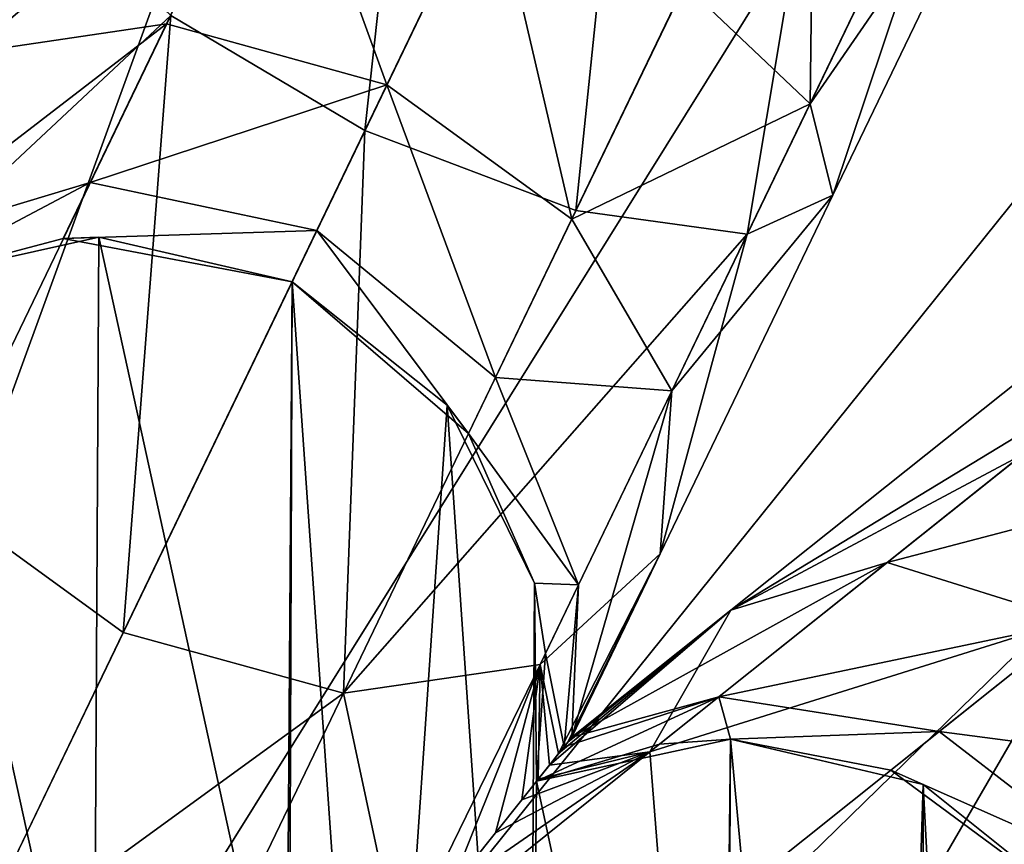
# Model space of a CAD drawing. Header units: millimetres. Extents: x 3 to 496, y 3 to 509.
# Tile 298 of 445: x 252.49 to 256.87, y 262.16 to 265.82. Entities that reach past the tile are written whole.
import ezdxf

# ---------------------------------------------------------------- set-up
doc = ezdxf.new("R2010")
doc.units = ezdxf.units.MM
doc.header["$LTSCALE"] = 25.4
doc.layers.get('0').update_dxf_attribs({"true_color": 0xff5454})

# ---------------------------------------------------------------- blocks, each defined once
blk = doc.blocks.new('FORM-M-9673.STL#1')
at = {"color": 0}
mesh = blk.add_polyface(dxfattribs=at)
corners = [(255.8367, 283.5266, 4.5183), (252.4774, 284.3073, 4.4765), (249.3426, 255.6085, 2.1311)]
mesh.append_faces([[corners[k] for k in face] for face in [(0, 1, 2)]], dxfattribs={"color": 0})
mesh = blk.add_polyface(dxfattribs=at)
corners = [(259.2317, 282.7995, 4.5431), (255.8367, 283.5266, 4.5183), (249.3426, 255.6085, 2.1311)]
mesh.append_faces([[corners[k] for k in face] for face in [(0, 1, 2)]], dxfattribs={"color": 0})
mesh = blk.add_polyface(dxfattribs=at)
corners = [(261.6866, 281.241, 4.4014), (259.2317, 282.7995, 4.5431), (249.3426, 255.6085, 2.1311)]
mesh.append_faces([[corners[k] for k in face] for face in [(0, 1, 2)]], dxfattribs={"color": 0})
mesh = blk.add_polyface(dxfattribs=at)
corners = [(264.6189, 280.1051, 4.4765), (261.6866, 281.241, 4.4014), (249.3426, 255.6085, 2.1311)]
mesh.append_faces([[corners[k] for k in face] for face in [(0, 1, 2)]], dxfattribs={"color": 0})
mesh = blk.add_polyface(dxfattribs=at)
corners = [(267.3068, 277.9442, 4.5183), (264.6189, 280.1051, 4.4765), (249.3426, 255.6085, 2.1311)]
mesh.append_faces([[corners[k] for k in face] for face in [(0, 1, 2)]], dxfattribs={"color": 0})
mesh = blk.add_polyface(dxfattribs=at)
corners = [(270.0501, 275.816, 4.5431), (267.3068, 277.9442, 4.5183), (249.3426, 255.6085, 2.1311)]
mesh.append_faces([[corners[k] for k in face] for face in [(0, 1, 2)]], dxfattribs={"color": 0})
mesh = blk.add_polyface(dxfattribs=at)
corners = [(271.5857, 273.3467, 4.4014), (270.0501, 275.816, 4.5431), (249.3426, 255.6085, 2.1311)]
mesh.append_faces([[corners[k] for k in face] for face in [(0, 1, 2)]], dxfattribs={"color": 0})
mesh = blk.add_polyface(dxfattribs=at)
corners = [(273.7348, 271.051, 4.4765), (271.5857, 273.3467, 4.4014), (249.3426, 255.6085, 2.1311)]
mesh.append_faces([[corners[k] for k in face] for face in [(0, 1, 2)]], dxfattribs={"color": 0})
mesh = blk.add_polyface(dxfattribs=at)
corners = [(275.2189, 267.9379, 4.5183), (273.7348, 271.051, 4.4765), (249.3426, 255.6085, 2.1311)]
mesh.append_faces([[corners[k] for k in face] for face in [(0, 1, 2)]], dxfattribs={"color": 0})
mesh = blk.add_polyface(dxfattribs=at)
corners = [(254.3546, 268.3207, 4.0234), (254.0251, 265.3319, 4.1028), (253.1616, 265.8435, 4.3565), (255.2656, 267.9077, 3.7565)]
mesh.append_faces([[corners[k] for k in face] for face in [(0, 1, 2), (1, 0, 3)]], dxfattribs={"vtx0": -1, "color": 0})
mesh = blk.add_polyface(dxfattribs=at)
corners = [(276.7672, 264.8301, 4.5431), (275.2189, 267.9379, 4.5183), (249.3426, 255.6085, 2.1311)]
mesh.append_faces([[corners[k] for k in face] for face in [(0, 1, 2)]], dxfattribs={"color": 0})
mesh = blk.add_polyface(dxfattribs=at)
corners = [(255.2656, 267.9077, 3.7565), (254.9635, 264.9757, 4.3565), (254.0251, 265.3319, 4.1028), (256.1565, 267.4529, 4.0234)]
mesh.append_faces([[corners[k] for k in face] for face in [(0, 1, 2), (1, 0, 3)]], dxfattribs={"vtx0": -1, "color": 0})
mesh = blk.add_polyface(dxfattribs=at)
corners = [(256.1565, 267.4529, 4.0234), (255.7253, 264.8704, 5.0495), (254.9635, 264.9757, 4.3565), (256.7886, 267.0782, 4.7528)]
mesh.append_faces([[corners[k] for k in face] for face in [(0, 1, 2), (1, 0, 3)]], dxfattribs={"vtx0": -1, "color": 0})
mesh = blk.add_polyface(dxfattribs=at)
corners = [(256.0046, 265.4504, 6.9431), (256.0264, 267.1828, 7.4746), (255.4473, 265.9803, 7.6362), (256.7135, 266.9223, 6.7452)]
mesh.append_faces([[corners[k] for k in face] for face in [(0, 1, 2), (1, 0, 3)]], dxfattribs={"vtx0": -1, "color": 0})
mesh = blk.add_polyface(dxfattribs=at)
corners = [(256.7886, 267.0782, 4.7528), (256.1064, 265.0441, 5.9963), (255.7253, 264.8704, 5.0495), (256.9924, 266.884, 5.749)]
mesh.append_faces([[corners[k] for k in face] for face in [(0, 1, 2), (1, 0, 3)]], dxfattribs={"vtx0": -1, "color": 0})
mesh = blk.add_polyface(dxfattribs=at)
corners = [(252.2693, 265.6779, 7.782), (252.5025, 266.7797, 5.9963), (251.7347, 265.1852, 7.0449), (252.8836, 266.9534, 6.9431)]
mesh.append_faces([[corners[k] for k in face] for face in [(0, 1, 2), (1, 0, 3)]], dxfattribs={"vtx0": -1, "color": 0})
mesh = blk.add_polyface(dxfattribs=at)
corners = [(252.2693, 265.6779, 7.782), (253.6454, 266.8481, 7.6362), (252.8836, 266.9534, 6.9431), (253.1435, 265.806, 8.3215)]
mesh.append_faces([[corners[k] for k in face] for face in [(0, 1, 2), (1, 0, 3)]], dxfattribs={"vtx0": -1, "color": 0})
mesh = blk.add_polyface(dxfattribs=at)
corners = [(256.9924, 266.884, 5.749), (256.0046, 265.4504, 6.9431), (256.1064, 265.0441, 5.9963), (256.7135, 266.9223, 6.7452)]
mesh.append_faces([[corners[k] for k in face] for face in [(0, 1, 2), (1, 0, 3)]], dxfattribs={"vtx0": -1, "color": 0})
mesh = blk.add_polyface(dxfattribs=at)
corners = [(254.1231, 265.5352, 8.519), (253.6454, 266.8481, 7.6362), (253.1435, 265.806, 8.3215), (254.5838, 266.4919, 7.8899)]
mesh.append_faces([[corners[k] for k in face] for face in [(0, 1, 2), (1, 0, 3)]], dxfattribs={"vtx0": -1, "color": 0})
mesh = blk.add_polyface(dxfattribs=at)
corners = [(251.7347, 265.1852, 7.0449), (252.6043, 266.3734, 5.0495), (251.6829, 264.4601, 6.3078), (252.5025, 266.7797, 5.9963)]
mesh.append_faces([[corners[k] for k in face] for face in [(0, 1, 2), (1, 0, 3)]], dxfattribs={"vtx0": -1, "color": 0})
mesh = blk.add_polyface(dxfattribs=at)
corners = [(254.9455, 264.9382, 8.3215), (254.5838, 266.4919, 7.8899), (254.1231, 265.5352, 8.519), (255.4473, 265.9803, 7.6362)]
mesh.append_faces([[corners[k] for k in face] for face in [(0, 1, 2), (1, 0, 3)]], dxfattribs={"vtx0": -1, "color": 0})
mesh = blk.add_polyface(dxfattribs=at)
corners = [(251.6829, 264.4601, 6.3078), (253.1616, 265.8435, 4.3565), (252.1278, 263.6967, 5.7682), (252.6043, 266.3734, 5.0495)]
mesh.append_faces([[corners[k] for k in face] for face in [(0, 1, 2), (1, 0, 3)]], dxfattribs={"vtx0": -1, "color": 0})
mesh = blk.add_polyface(dxfattribs=at)
corners = [(256.0046, 265.4504, 6.9431), (254.9455, 264.9382, 8.3215), (255.3904, 264.1748, 7.782), (255.4473, 265.9803, 7.6362)]
mesh.append_faces([[corners[k] for k in face] for face in [(0, 1, 2), (1, 0, 3)]], dxfattribs={"vtx0": -1, "color": 0})
mesh = blk.add_polyface(dxfattribs=at)
corners = [(253.1616, 265.8435, 4.3565), (252.9502, 263.0997, 5.5708), (252.1278, 263.6967, 5.7682), (254.0251, 265.3319, 4.1028)]
mesh.append_faces([[corners[k] for k in face] for face in [(0, 1, 2), (1, 0, 3)]], dxfattribs={"vtx0": -1, "color": 0})
mesh = blk.add_polyface(dxfattribs=at)
corners = [(251.8536, 264.8145, 9.1198), (253.1435, 265.806, 8.3215), (252.2693, 265.6779, 7.782), (252.8039, 265.1006, 9.4145)]
mesh.append_faces([[corners[k] for k in face] for face in [(0, 1, 2), (1, 0, 3)]], dxfattribs={"vtx0": -1, "color": 0})
mesh = blk.add_polyface(dxfattribs=at)
corners = [(252.8039, 265.1006, 9.4145), (254.1231, 265.5352, 8.519), (253.1435, 265.806, 8.3215), (253.8112, 264.8877, 9.5224)]
mesh.append_faces([[corners[k] for k in face] for face in [(0, 1, 2), (1, 0, 3)]], dxfattribs={"vtx0": -1, "color": 0})
mesh = blk.add_polyface(dxfattribs=at)
corners = [(243.4488, 256.9537, 20.7302), (243.0791, 258.6248, 20.7302), (243.0709, 256.1621, 20.7302), (243.4517, 257.8308, 20.7302), (255.2364, 256.9537, 20.7302), (255.6061, 258.6248, 20.7302), (255.2334, 257.8308, 20.7302), (255.6143, 256.1621, 20.7302), (241.4724, 259.3986, 20.7302), (241.1046, 261.0783, 20.7302), (241.0988, 260.1969, 20.7302), (241.4888, 261.8716, 20.7302), (241.4888, 249.3453, 20.7302), (242.1768, 248.7942, 20.7302), (242.1768, 262.4227, 20.7302), (242.3906, 255.6085, 20.7302), (243.0348, 248.5924, 20.7302), (243.0709, 255.0548, 20.7302), (243.0791, 252.5921, 20.7302), (243.8963, 248.779, 20.7302), (243.9322, 252.3884, 20.7302), (243.906, 247.8976, 20.7302), (244.2937, 247.106, 20.7302), (244.6162, 251.8393, 20.7302), (244.9841, 246.5579, 20.7302), (244.9994, 251.0503, 20.7302), (245.0081, 250.1732, 20.7302), (245.843, 246.3599, 20.7302), (245.8651, 250.3598, 20.7302), (246.7036, 246.5503, 20.7302), (246.7196, 250.1618, 20.7302), (247.3988, 247.0922, 20.7302), (247.4072, 249.6172, 20.7302), (247.79, 246.3024, 20.7302), (247.7956, 248.8308, 20.7302), (248.4828, 245.7574, 20.7302), (248.4868, 249.3708, 20.7302), (249.3426, 245.5631, 20.7302), (249.3426, 249.5631, 20.7302), (250.2024, 245.7574, 20.7302), (250.1984, 249.3708, 20.7302), (250.8896, 248.8308, 20.7302), (250.8952, 246.3024, 20.7302), (251.278, 249.6172, 20.7302), (251.2864, 247.0922, 20.7302), (251.9656, 250.1618, 20.7302), (251.9816, 246.5503, 20.7302), (252.8201, 250.3598, 20.7302), (252.8422, 246.3599, 20.7302), (253.6771, 250.1732, 20.7302), (253.7011, 246.5579, 20.7302), (253.6858, 251.0503, 20.7302), (254.069, 251.8393, 20.7302), (254.3914, 247.106, 20.7302), (254.753, 252.3884, 20.7302), (254.7792, 247.8976, 20.7302), (254.7889, 248.779, 20.7302), (255.6061, 252.5921, 20.7302), (255.6504, 248.5924, 20.7302), (255.6143, 255.0548, 20.7302), (256.2946, 255.6085, 20.7302), (256.5084, 248.7942, 20.7302), (255.2364, 254.2633, 20.7302), (255.2334, 253.3861, 20.7302), (243.4488, 254.2633, 20.7302), (243.4517, 253.3861, 20.7302), (239.5491, 253.3732, 20.7302), (239.9243, 255.0513, 20.7302), (239.5472, 254.2546, 20.7302), (239.9298, 252.5782, 20.7302), (240.6073, 255.6085, 20.7302), (240.6153, 252.024, 20.7302), (241.1046, 250.1386, 20.7302), (241.4724, 251.8184, 20.7302), (241.0988, 251.0201, 20.7302), (239.9243, 256.1656, 20.7302), (239.5491, 257.8438, 20.7302), (239.5472, 256.9623, 20.7302), (239.9298, 258.6388, 20.7302), (240.6153, 259.1929, 20.7302), (243.0348, 262.6246, 20.7302), (243.8963, 262.438, 20.7302), (243.9322, 258.8285, 20.7302), (243.906, 263.3193, 20.7302), (244.2937, 264.111, 20.7302), (244.6162, 259.3777, 20.7302), (244.9841, 264.659, 20.7302), (244.9994, 260.1667, 20.7302), (245.0081, 261.0438, 20.7302), (245.843, 264.8571, 20.7302), (245.8651, 260.8571, 20.7302), (246.7036, 264.6666, 20.7302), (246.7196, 261.0551, 20.7302), (247.3988, 264.1247, 20.7302), (247.4072, 261.5997, 20.7302), (247.79, 264.9146, 20.7302), (247.7956, 262.3862, 20.7302), (248.4828, 265.4596, 20.7302), (248.4868, 261.8461, 20.7302), (249.3426, 265.6538, 20.7302), (249.3426, 261.6538, 20.7302), (250.1984, 261.8461, 20.7302), (250.2024, 265.4596, 20.7302), (250.8896, 262.3862, 20.7302), (250.8952, 264.9146, 20.7302), (251.278, 261.5997, 20.7302), (251.2864, 264.1247, 20.7302), (251.9656, 261.0551, 20.7302), (251.9816, 264.6666, 20.7302), (252.8201, 260.8571, 20.7302), (252.8422, 264.8571, 20.7302), (253.6771, 261.0438, 20.7302), (253.7011, 264.659, 20.7302), (253.6858, 260.1667, 20.7302), (254.069, 259.3777, 20.7302), (254.3914, 264.111, 20.7302), (254.753, 258.8285, 20.7302), (254.7792, 263.3193, 20.7302), (254.7889, 262.438, 20.7302), (255.6504, 262.6246, 20.7302), (256.5084, 262.4227, 20.7302), (257.1964, 249.3453, 20.7302), (257.1964, 261.8716, 20.7302), (257.2128, 251.8184, 20.7302), (257.5805, 250.1386, 20.7302), (257.5864, 251.0201, 20.7302), (258.0699, 252.024, 20.7302), (257.2128, 259.3986, 20.7302), (258.0699, 259.1929, 20.7302), (258.0778, 255.6085, 20.7302), (258.7554, 252.5782, 20.7302), (258.7609, 255.0513, 20.7302), (259.1361, 253.3732, 20.7302), (259.138, 254.2546, 20.7302), (258.7554, 258.6388, 20.7302), (258.7609, 256.1656, 20.7302), (259.1361, 257.8438, 20.7302), (259.138, 256.9623, 20.7302), (257.5805, 261.0783, 20.7302), (257.5864, 260.1969, 20.7302)]
mesh.append_faces([[corners[k] for k in face] for face in [(1, 0, 3), (4, 5, 6), (8, 9, 10), (57, 62, 63), (64, 18, 65), (66, 67, 68), (72, 73, 74), (75, 76, 77), (123, 124, 125), (131, 132, 133), (136, 135, 137), (138, 127, 139)]], dxfattribs={"vtx0": -1, "color": 0})
mesh.append_faces([[corners[k] for k in face] for face in [(0, 1, 2), (9, 8, 11), (11, 13, 14), (15, 16, 17), (18, 19, 20), (20, 22, 23), (23, 24, 25), (25, 24, 26), (26, 27, 28), (28, 29, 30), (30, 31, 32), (32, 33, 34), (34, 35, 36), (36, 37, 38), (38, 39, 40), (40, 39, 41), (41, 42, 43), (43, 44, 45), (45, 46, 47), (47, 48, 49), (49, 50, 51), (51, 50, 52), (52, 53, 54), (54, 56, 57), (59, 58, 60), (62, 57, 59), (67, 69, 70), (76, 75, 78), (78, 70, 79), (79, 73, 8), (80, 1, 81), (81, 82, 83), (83, 82, 84), (84, 85, 86), (86, 88, 89), (89, 90, 91), (91, 92, 93), (93, 94, 95), (95, 96, 97), (97, 98, 99), (99, 101, 102), (102, 103, 104), (104, 105, 106), (106, 107, 108), (108, 109, 110), (110, 111, 112), (112, 114, 115), (115, 116, 117), (117, 116, 118), (118, 5, 119), (119, 60, 120), (120, 121, 122), (126, 127, 123), (127, 126, 128), (129, 130, 131), (134, 135, 136), (122, 127, 138)]], dxfattribs={"vtx0": -1, "vtx1": -1, "color": 0})
mesh.append_faces([[corners[k] for k in face] for face in [(11, 8, 12), (14, 13, 15), (17, 16, 18), (57, 58, 59), (73, 12, 8), (79, 70, 71), (80, 2, 1), (119, 5, 7), (120, 60, 61), (122, 121, 123), (128, 126, 129), (127, 122, 123)]], dxfattribs={"vtx0": -1, "vtx1": -1, "vtx2": -1, "color": 0})
mesh.append_faces([[corners[k] for k in face] for face in [(5, 4, 7), (11, 12, 13), (15, 13, 16), (18, 16, 19), (20, 19, 21), (20, 21, 22), (23, 22, 24), (26, 24, 27), (28, 27, 29), (30, 29, 31), (32, 31, 33), (34, 33, 35), (36, 35, 37), (38, 37, 39), (41, 39, 42), (43, 42, 44), (45, 44, 46), (47, 46, 48), (49, 48, 50), (52, 50, 53), (54, 53, 55), (54, 55, 56), (57, 56, 58), (60, 58, 61), (18, 64, 17), (67, 66, 69), (70, 69, 71), (73, 72, 12), (78, 75, 70), (79, 71, 73), (15, 80, 14), (80, 15, 2), (81, 1, 82), (84, 82, 85), (86, 85, 87), (86, 87, 88), (89, 88, 90), (91, 90, 92), (93, 92, 94), (95, 94, 96), (97, 96, 98), (99, 98, 100), (99, 100, 101), (102, 101, 103), (104, 103, 105), (106, 105, 107), (108, 107, 109), (110, 109, 111), (112, 111, 113), (112, 113, 114), (115, 114, 116), (118, 116, 5), (119, 7, 60), (120, 61, 121), (123, 121, 124), (129, 126, 130), (131, 130, 132), (129, 134, 128), (134, 129, 135)]], dxfattribs={"vtx0": -1, "vtx2": -1, "color": 0})
mesh = blk.add_polyface(dxfattribs=at)
corners = [(254.1231, 265.5352, 8.519), (254.6058, 264.2329, 9.4145), (254.9455, 264.9382, 8.3215), (253.8112, 264.8877, 9.5224)]
mesh.append_faces([[corners[k] for k in face] for face in [(0, 1, 2), (1, 0, 3)]], dxfattribs={"vtx0": -1, "color": 0})
mesh = blk.add_polyface(dxfattribs=at)
corners = [(256.1064, 265.0441, 5.9963), (255.3904, 264.1748, 7.782), (255.3386, 263.4497, 7.0449), (256.0046, 265.4504, 6.9431)]
mesh.append_faces([[corners[k] for k in face] for face in [(0, 1, 2), (1, 0, 3)]], dxfattribs={"vtx0": -1, "color": 0})
mesh = blk.add_polyface(dxfattribs=at)
corners = [(254.0251, 265.3319, 4.1028), (253.9297, 262.8289, 5.7682), (252.9502, 263.0997, 5.5708), (254.9635, 264.9757, 4.3565)]
mesh.append_faces([[corners[k] for k in face] for face in [(0, 1, 2), (1, 0, 3)]], dxfattribs={"vtx0": -1, "color": 0})
mesh = blk.add_polyface(dxfattribs=at)
corners = [(251.9816, 264.6666, 10.7302), (252.8039, 265.1006, 9.4145), (251.8536, 264.8145, 9.1198)]
mesh.append_faces([[corners[k] for k in face] for face in [(0, 1, 2)]], dxfattribs={"color": 0})
mesh = blk.add_polyface(dxfattribs=at)
corners = [(252.6839, 264.8515, 10.7302), (252.8039, 265.1006, 9.4145), (251.9816, 264.6666, 10.7302)]
mesh.append_faces([[corners[k] for k in face] for face in [(0, 1, 2)]], dxfattribs={"color": 0})
mesh = blk.add_polyface(dxfattribs=at)
corners = [(252.6839, 264.8515, 10.7302), (253.8112, 264.8877, 9.5224), (252.8039, 265.1006, 9.4145), (253.7011, 264.659, 10.7302)]
mesh.append_faces([[corners[k] for k in face] for face in [(0, 1, 2), (1, 0, 3)]], dxfattribs={"vtx0": -1, "color": 0})
mesh = blk.add_polyface(dxfattribs=at)
corners = [(255.7253, 264.8704, 5.0495), (255.3386, 263.4497, 7.0449), (254.8039, 262.9571, 6.3078), (256.1064, 265.0441, 5.9963)]
mesh.append_faces([[corners[k] for k in face] for face in [(0, 1, 2), (1, 0, 3)]], dxfattribs={"vtx0": -1, "color": 0})
mesh = blk.add_polyface(dxfattribs=at)
corners = [(255.7253, 264.8704, 5.0495), (253.9297, 262.8289, 5.7682), (254.9635, 264.9757, 4.3565), (254.8039, 262.9571, 6.3078)]
mesh.append_faces([[corners[k] for k in face] for face in [(0, 1, 2), (1, 0, 3)]], dxfattribs={"vtx0": -1, "color": 0})
mesh = blk.add_polyface(dxfattribs=at)
corners = [(255.3904, 264.1748, 7.782), (254.6058, 264.2329, 9.4145), (254.9746, 263.3115, 9.1198), (254.9455, 264.9382, 8.3215)]
mesh.append_faces([[corners[k] for k in face] for face in [(0, 1, 2), (1, 0, 3)]], dxfattribs={"vtx0": -1, "color": 0})
mesh = blk.add_polyface(dxfattribs=at)
corners = [(253.8112, 264.8877, 9.5224), (254.4858, 263.9837, 10.7302), (254.6058, 264.2329, 9.4145), (253.7011, 264.659, 10.7302)]
mesh.append_faces([[corners[k] for k in face] for face in [(0, 1, 2), (1, 0, 3)]], dxfattribs={"vtx0": -1, "color": 0})
mesh = blk.add_polyface(dxfattribs=at)
corners = [(277.0793, 261.9392, 4.4014), (276.7672, 264.8301, 4.5431), (249.3426, 255.6085, 2.1311)]
mesh.append_faces([[corners[k] for k in face] for face in [(0, 1, 2)]], dxfattribs={"color": 0})
mesh = blk.add_polyface(dxfattribs=at)
corners = [(252.8422, 264.8571, 20.7302), (251.9816, 264.6666, 10.7302), (251.9816, 264.6666, 20.7302)]
mesh.append_faces([[corners[k] for k in face] for face in [(0, 1, 2)]], dxfattribs={"color": 0})
mesh = blk.add_polyface(dxfattribs=at)
corners = [(252.8422, 264.8571, 20.7302), (252.6839, 264.8515, 10.7302), (251.9816, 264.6666, 10.7302)]
mesh.append_faces([[corners[k] for k in face] for face in [(0, 1, 2)]], dxfattribs={"color": 0})
mesh = blk.add_polyface(dxfattribs=at)
corners = [(253.7011, 264.659, 20.7302), (252.6839, 264.8515, 10.7302), (252.8422, 264.8571, 20.7302)]
mesh.append_faces([[corners[k] for k in face] for face in [(0, 1, 2)]], dxfattribs={"color": 0})
mesh = blk.add_polyface(dxfattribs=at)
corners = [(253.7011, 264.659, 20.7302), (253.7011, 264.659, 10.7302), (252.6839, 264.8515, 10.7302)]
mesh.append_faces([[corners[k] for k in face] for face in [(0, 1, 2)]], dxfattribs={"color": 0})
mesh = blk.add_polyface(dxfattribs=at)
corners = [(254.3914, 264.111, 20.7302), (253.7011, 264.659, 10.7302), (253.7011, 264.659, 20.7302)]
mesh.append_faces([[corners[k] for k in face] for face in [(0, 1, 2)]], dxfattribs={"color": 0})
mesh = blk.add_polyface(dxfattribs=at)
corners = [(254.3914, 264.111, 20.7302), (254.4858, 263.9837, 10.7302), (253.7011, 264.659, 10.7302)]
mesh.append_faces([[corners[k] for k in face] for face in [(0, 1, 2)]], dxfattribs={"color": 0})
mesh = blk.add_polyface(dxfattribs=at)
corners = [(255.653, 263.1989, 7.0449), (256.952, 263.8922, 5.0495), (255.2917, 262.5681, 6.3078), (257.0366, 264.3023, 5.9963)]
mesh.append_faces([[corners[k] for k in face] for face in [(0, 1, 2), (1, 0, 3)]], dxfattribs={"vtx0": -1, "color": 0})
mesh = blk.add_polyface(dxfattribs=at)
corners = [(255.653, 263.1989, 7.0449), (257.4553, 264.2935, 6.9431), (257.0366, 264.3023, 5.9963), (256.3484, 263.4108, 7.782)]
mesh.append_faces([[corners[k] for k in face] for face in [(0, 1, 2), (1, 0, 3)]], dxfattribs={"vtx0": -1, "color": 0})
mesh = blk.add_polyface(dxfattribs=at)
corners = [(256.3484, 263.4108, 7.782), (258.096, 263.8681, 7.6362), (257.4553, 264.2935, 6.9431), (257.1917, 263.1469, 8.3215)]
mesh.append_faces([[corners[k] for k in face] for face in [(0, 1, 2), (1, 0, 3)]], dxfattribs={"vtx0": -1, "color": 0})
mesh = blk.add_polyface(dxfattribs=at)
corners = [(254.6058, 264.2329, 9.4145), (254.4858, 263.9837, 10.7302), (254.9746, 263.3115, 9.1198)]
mesh.append_faces([[corners[k] for k in face] for face in [(0, 1, 2)]], dxfattribs={"color": 0})
mesh = blk.add_polyface(dxfattribs=at)
corners = [(255.3904, 264.1748, 7.782), (254.9448, 262.6334, 8.2515), (255.3386, 263.4497, 7.0449)]
mesh.append_faces([[corners[k] for k in face] for face in [(0, 1, 2)]], dxfattribs={"color": 0})
mesh = blk.add_polyface(dxfattribs=at)
corners = [(255.3904, 264.1748, 7.782), (254.9746, 263.3115, 9.1198), (254.9448, 262.6334, 8.2515)]
mesh.append_faces([[corners[k] for k in face] for face in [(0, 1, 2)]], dxfattribs={"color": 0})
mesh = blk.add_polyface(dxfattribs=at)
corners = [(254.3914, 264.111, 20.7302), (254.7792, 263.3193, 20.7302), (254.4858, 263.9837, 10.7302)]
mesh.append_faces([[corners[k] for k in face] for face in [(0, 1, 2)]], dxfattribs={"color": 0})
mesh = blk.add_polyface(dxfattribs=at)
corners = [(254.4858, 263.9837, 10.7302), (254.7792, 263.3193, 10.7302), (254.9746, 263.3115, 9.1198)]
mesh.append_faces([[corners[k] for k in face] for face in [(0, 1, 2)]], dxfattribs={"color": 0})
mesh = blk.add_polyface(dxfattribs=at)
corners = [(254.4858, 263.9837, 10.7302), (254.7792, 263.3193, 20.7302), (254.7792, 263.3193, 10.7302)]
mesh.append_faces([[corners[k] for k in face] for face in [(0, 1, 2)]], dxfattribs={"color": 0})
mesh = blk.add_polyface(dxfattribs=at)
corners = [(255.2917, 262.5681, 6.3078), (257.2242, 263.1729, 4.3565), (255.3613, 261.6873, 5.7682), (256.952, 263.8922, 5.0495)]
mesh.append_faces([[corners[k] for k in face] for face in [(0, 1, 2), (1, 0, 3)]], dxfattribs={"vtx0": -1, "color": 0})
mesh = blk.add_polyface(dxfattribs=at)
corners = [(252.2226, 261.5888, 7.912), (252.1278, 263.6967, 5.7682), (252.9502, 263.0997, 5.5708), (251.428, 262.2437, 8.0199)]
mesh.append_faces([[corners[k] for k in face] for face in [(0, 1, 2), (1, 0, 3)]], dxfattribs={"vtx0": -1, "color": 0})
mesh = blk.add_polyface(dxfattribs=at)
corners = [(255.3386, 263.4497, 7.0449), (254.8868, 262.5607, 7.7561), (254.8039, 262.9571, 6.3078)]
mesh.append_faces([[corners[k] for k in face] for face in [(0, 1, 2)]], dxfattribs={"color": 0})
mesh = blk.add_polyface(dxfattribs=at)
corners = [(255.3386, 263.4497, 7.0449), (254.928, 262.6123, 7.8914), (254.8868, 262.5607, 7.7561)]
mesh.append_faces([[corners[k] for k in face] for face in [(0, 1, 2)]], dxfattribs={"color": 0})
mesh = blk.add_polyface(dxfattribs=at)
corners = [(255.3386, 263.4497, 7.0449), (254.9448, 262.6334, 8.2515), (254.928, 262.6123, 7.8914)]
mesh.append_faces([[corners[k] for k in face] for face in [(0, 1, 2)]], dxfattribs={"color": 0})
mesh = blk.add_polyface(dxfattribs=at)
corners = [(255.5993, 262.8134, 9.1198), (256.3484, 263.4108, 7.782), (254.9448, 262.6334, 8.2515)]
mesh.append_faces([[corners[k] for k in face] for face in [(0, 1, 2)]], dxfattribs={"color": 0})
mesh = blk.add_polyface(dxfattribs=at)
corners = [(254.9448, 262.6334, 8.2515), (256.3484, 263.4108, 7.782), (255.653, 263.1989, 7.0449)]
mesh.append_faces([[corners[k] for k in face] for face in [(0, 1, 2)]], dxfattribs={"color": 0})
mesh = blk.add_polyface(dxfattribs=at)
corners = [(255.5993, 262.8134, 9.1198), (257.1917, 263.1469, 8.3215), (256.3484, 263.4108, 7.782), (256.5796, 262.6588, 9.4145)]
mesh.append_faces([[corners[k] for k in face] for face in [(0, 1, 2), (1, 0, 3)]], dxfattribs={"vtx0": -1, "color": 0})
mesh = blk.add_polyface(dxfattribs=at)
corners = [(254.7792, 263.3193, 10.7302), (254.8277, 263.0065, 10.7302), (254.9746, 263.3115, 9.1198)]
mesh.append_faces([[corners[k] for k in face] for face in [(0, 1, 2)]], dxfattribs={"color": 0})
mesh = blk.add_polyface(dxfattribs=at)
corners = [(254.7792, 263.3193, 20.7302), (254.8277, 263.0065, 10.7302), (254.7792, 263.3193, 10.7302)]
mesh.append_faces([[corners[k] for k in face] for face in [(0, 1, 2)]], dxfattribs={"color": 0})
mesh = blk.add_polyface(dxfattribs=at)
corners = [(254.7792, 263.3193, 20.7302), (254.7889, 262.438, 20.7302), (254.8277, 263.0065, 10.7302)]
mesh.append_faces([[corners[k] for k in face] for face in [(0, 1, 2)]], dxfattribs={"color": 0})
mesh = blk.add_polyface(dxfattribs=at)
corners = [(254.9746, 263.3115, 9.1198), (254.8277, 263.0065, 10.7302), (254.9113, 262.5915, 8.7304)]
mesh.append_faces([[corners[k] for k in face] for face in [(0, 1, 2)]], dxfattribs={"color": 0})
mesh = blk.add_polyface(dxfattribs=at)
corners = [(254.9746, 263.3115, 9.1198), (254.9113, 262.5915, 8.7304), (254.9448, 262.6334, 8.2515)]
mesh.append_faces([[corners[k] for k in face] for face in [(0, 1, 2)]], dxfattribs={"color": 0})
mesh = blk.add_polyface(dxfattribs=at)
corners = [(254.8868, 262.5607, 7.7561), (255.653, 263.1989, 7.0449), (254.8464, 262.51, 7.6975)]
mesh.append_faces([[corners[k] for k in face] for face in [(0, 1, 2)]], dxfattribs={"color": 0})
mesh = blk.add_polyface(dxfattribs=at)
corners = [(255.653, 263.1989, 7.0449), (255.2917, 262.5681, 6.3078), (254.8464, 262.51, 7.6975)]
mesh.append_faces([[corners[k] for k in face] for face in [(0, 1, 2)]], dxfattribs={"color": 0})
mesh = blk.add_polyface(dxfattribs=at)
corners = [(254.928, 262.6123, 7.8914), (255.653, 263.1989, 7.0449), (254.8868, 262.5607, 7.7561)]
mesh.append_faces([[corners[k] for k in face] for face in [(0, 1, 2)]], dxfattribs={"color": 0})
mesh = blk.add_polyface(dxfattribs=at)
corners = [(254.9448, 262.6334, 8.2515), (255.653, 263.1989, 7.0449), (254.928, 262.6123, 7.8914)]
mesh.append_faces([[corners[k] for k in face] for face in [(0, 1, 2)]], dxfattribs={"color": 0})
mesh = blk.add_polyface(dxfattribs=at)
corners = [(257.2242, 263.1729, 4.3565), (255.8432, 260.7925, 5.5708), (255.3613, 261.6873, 5.7682), (257.7803, 262.3373, 4.1028)]
mesh.append_faces([[corners[k] for k in face] for face in [(0, 1, 2), (1, 0, 3)]], dxfattribs={"vtx0": -1, "color": 0})
mesh = blk.add_polyface(dxfattribs=at)
corners = [(256.5796, 262.6588, 9.4145), (257.9567, 262.478, 8.519), (257.1917, 263.1469, 8.3215), (257.3948, 262.0299, 9.5224)]
mesh.append_faces([[corners[k] for k in face] for face in [(0, 1, 2), (1, 0, 3)]], dxfattribs={"vtx0": -1, "color": 0})
mesh = blk.add_polyface(dxfattribs=at)
corners = [(253.9297, 262.8289, 5.7682), (252.2226, 261.5888, 7.912), (252.9502, 263.0997, 5.5708), (253.23, 261.3759, 8.0199)]
mesh.append_faces([[corners[k] for k in face] for face in [(0, 1, 2), (1, 0, 3)]], dxfattribs={"vtx0": -1, "color": 0})
mesh = blk.add_polyface(dxfattribs=at)
corners = [(254.8277, 263.0065, 10.7302), (254.7889, 262.438, 10.7302), (254.9113, 262.5915, 8.7304)]
mesh.append_faces([[corners[k] for k in face] for face in [(0, 1, 2)]], dxfattribs={"color": 0})
mesh = blk.add_polyface(dxfattribs=at)
corners = [(254.8277, 263.0065, 10.7302), (254.7889, 262.438, 20.7302), (254.7889, 262.438, 10.7302)]
mesh.append_faces([[corners[k] for k in face] for face in [(0, 1, 2)]], dxfattribs={"color": 0})
mesh = blk.add_polyface(dxfattribs=at)
corners = [(254.1774, 261.6712, 8.2713), (253.9297, 262.8289, 5.7682), (254.8039, 262.9571, 6.3078)]
mesh.append_faces([[corners[k] for k in face] for face in [(0, 1, 2)]], dxfattribs={"color": 0})
mesh = blk.add_polyface(dxfattribs=at)
corners = [(254.1774, 261.6712, 8.2713), (254.8039, 262.9571, 6.3078), (254.4009, 261.9514, 7.9068)]
mesh.append_faces([[corners[k] for k in face] for face in [(0, 1, 2)]], dxfattribs={"color": 0})
mesh = blk.add_polyface(dxfattribs=at)
corners = [(254.4009, 261.9514, 7.9068), (254.8039, 262.9571, 6.3078), (254.6062, 262.2088, 7.7051)]
mesh.append_faces([[corners[k] for k in face] for face in [(0, 1, 2)]], dxfattribs={"color": 0})
mesh = blk.add_polyface(dxfattribs=at)
corners = [(254.8039, 262.9571, 6.3078), (254.7234, 262.3558, 7.6566), (254.6062, 262.2088, 7.7051)]
mesh.append_faces([[corners[k] for k in face] for face in [(0, 1, 2)]], dxfattribs={"color": 0})
mesh = blk.add_polyface(dxfattribs=at)
corners = [(254.8039, 262.9571, 6.3078), (254.7961, 262.447, 7.6639), (254.7234, 262.3558, 7.6566)]
mesh.append_faces([[corners[k] for k in face] for face in [(0, 1, 2)]], dxfattribs={"color": 0})
mesh = blk.add_polyface(dxfattribs=at)
corners = [(254.8039, 262.9571, 6.3078), (254.8464, 262.51, 7.6975), (254.7961, 262.447, 7.6639)]
mesh.append_faces([[corners[k] for k in face] for face in [(0, 1, 2)]], dxfattribs={"color": 0})
mesh = blk.add_polyface(dxfattribs=at)
corners = [(254.8039, 262.9571, 6.3078), (254.8868, 262.5607, 7.7561), (254.8464, 262.51, 7.6975)]
mesh.append_faces([[corners[k] for k in face] for face in [(0, 1, 2)]], dxfattribs={"color": 0})
mesh = blk.add_polyface(dxfattribs=at)
corners = [(254.1774, 261.6712, 8.2713), (253.23, 261.3759, 8.0199), (253.9297, 262.8289, 5.7682)]
mesh.append_faces([[corners[k] for k in face] for face in [(0, 1, 2)]], dxfattribs={"color": 0})
mesh = blk.add_polyface(dxfattribs=at)
corners = [(254.7889, 262.438, 10.7302), (255.5993, 262.8134, 9.1198), (254.9113, 262.5915, 8.7304)]
mesh.append_faces([[corners[k] for k in face] for face in [(0, 1, 2)]], dxfattribs={"color": 0})
mesh = blk.add_polyface(dxfattribs=at)
corners = [(255.3346, 262.6023, 10.7302), (255.5993, 262.8134, 9.1198), (254.7889, 262.438, 10.7302)]
mesh.append_faces([[corners[k] for k in face] for face in [(0, 1, 2)]], dxfattribs={"color": 0})
mesh = blk.add_polyface(dxfattribs=at)
corners = [(255.5993, 262.8134, 9.1198), (254.9448, 262.6334, 8.2515), (254.9113, 262.5915, 8.7304)]
mesh.append_faces([[corners[k] for k in face] for face in [(0, 1, 2)]], dxfattribs={"color": 0})
mesh = blk.add_polyface(dxfattribs=at)
corners = [(255.6504, 262.6246, 10.7302), (255.5993, 262.8134, 9.1198), (255.3346, 262.6023, 10.7302)]
mesh.append_faces([[corners[k] for k in face] for face in [(0, 1, 2)]], dxfattribs={"color": 0})
mesh = blk.add_polyface(dxfattribs=at)
corners = [(255.6504, 262.6246, 10.7302), (256.5796, 262.6588, 9.4145), (255.5993, 262.8134, 9.1198)]
mesh.append_faces([[corners[k] for k in face] for face in [(0, 1, 2)]], dxfattribs={"color": 0})
mesh = blk.add_polyface(dxfattribs=at)
corners = [(256.3634, 262.4864, 10.7302), (256.5796, 262.6588, 9.4145), (255.6504, 262.6246, 10.7302)]
mesh.append_faces([[corners[k] for k in face] for face in [(0, 1, 2)]], dxfattribs={"color": 0})
mesh = blk.add_polyface(dxfattribs=at)
corners = [(256.3634, 262.4864, 10.7302), (257.3948, 262.0299, 9.5224), (256.5796, 262.6588, 9.4145), (257.1964, 261.8716, 10.7302)]
mesh.append_faces([[corners[k] for k in face] for face in [(0, 1, 2), (1, 0, 3)]], dxfattribs={"vtx0": -1, "color": 0})
mesh = blk.add_polyface(dxfattribs=at)
corners = [(255.6504, 262.6246, 20.7302), (255.3346, 262.6023, 10.7302), (254.7889, 262.438, 20.7302)]
mesh.append_faces([[corners[k] for k in face] for face in [(0, 1, 2)]], dxfattribs={"color": 0})
mesh = blk.add_polyface(dxfattribs=at)
corners = [(254.7889, 262.438, 20.7302), (255.3346, 262.6023, 10.7302), (254.7889, 262.438, 10.7302)]
mesh.append_faces([[corners[k] for k in face] for face in [(0, 1, 2)]], dxfattribs={"color": 0})
mesh = blk.add_polyface(dxfattribs=at)
corners = [(255.6504, 262.6246, 20.7302), (255.6504, 262.6246, 10.7302), (255.3346, 262.6023, 10.7302)]
mesh.append_faces([[corners[k] for k in face] for face in [(0, 1, 2)]], dxfattribs={"color": 0})
mesh = blk.add_polyface(dxfattribs=at)
corners = [(256.5084, 262.4227, 20.7302), (255.6504, 262.6246, 10.7302), (255.6504, 262.6246, 20.7302)]
mesh.append_faces([[corners[k] for k in face] for face in [(0, 1, 2)]], dxfattribs={"color": 0})
mesh = blk.add_polyface(dxfattribs=at)
corners = [(256.5084, 262.4227, 20.7302), (256.3634, 262.4864, 10.7302), (255.6504, 262.6246, 10.7302)]
mesh.append_faces([[corners[k] for k in face] for face in [(0, 1, 2)]], dxfattribs={"color": 0})
mesh = blk.add_polyface(dxfattribs=at)
corners = [(255.2917, 262.5681, 6.3078), (255.3613, 261.6873, 5.7682), (254.1774, 261.6712, 8.2713)]
mesh.append_faces([[corners[k] for k in face] for face in [(0, 1, 2)]], dxfattribs={"color": 0})
mesh = blk.add_polyface(dxfattribs=at)
corners = [(255.2917, 262.5681, 6.3078), (254.1774, 261.6712, 8.2713), (254.4009, 261.9514, 7.9068)]
mesh.append_faces([[corners[k] for k in face] for face in [(0, 1, 2)]], dxfattribs={"color": 0})
mesh = blk.add_polyface(dxfattribs=at)
corners = [(255.2917, 262.5681, 6.3078), (254.4009, 261.9514, 7.9068), (254.6062, 262.2088, 7.7051)]
mesh.append_faces([[corners[k] for k in face] for face in [(0, 1, 2)]], dxfattribs={"color": 0})
mesh = blk.add_polyface(dxfattribs=at)
corners = [(255.2917, 262.5681, 6.3078), (254.6062, 262.2088, 7.7051), (254.7234, 262.3558, 7.6566)]
mesh.append_faces([[corners[k] for k in face] for face in [(0, 1, 2)]], dxfattribs={"color": 0})
mesh = blk.add_polyface(dxfattribs=at)
corners = [(255.2917, 262.5681, 6.3078), (254.7234, 262.3558, 7.6566), (254.7961, 262.447, 7.6639)]
mesh.append_faces([[corners[k] for k in face] for face in [(0, 1, 2)]], dxfattribs={"color": 0})
mesh = blk.add_polyface(dxfattribs=at)
corners = [(255.2917, 262.5681, 6.3078), (254.7961, 262.447, 7.6639), (254.8464, 262.51, 7.6975)]
mesh.append_faces([[corners[k] for k in face] for face in [(0, 1, 2)]], dxfattribs={"color": 0})
mesh = blk.add_polyface(dxfattribs=at)
corners = [(257.1964, 261.8716, 20.7302), (256.3634, 262.4864, 10.7302), (256.5084, 262.4227, 20.7302)]
mesh.append_faces([[corners[k] for k in face] for face in [(0, 1, 2)]], dxfattribs={"color": 0})
mesh = blk.add_polyface(dxfattribs=at)
corners = [(257.1964, 261.8716, 20.7302), (257.1964, 261.8716, 10.7302), (256.3634, 262.4864, 10.7302)]
mesh.append_faces([[corners[k] for k in face] for face in [(0, 1, 2)]], dxfattribs={"color": 0})
mesh = blk.add_polyface(dxfattribs=at)
corners = [(257.7803, 262.3373, 4.1028), (256.6083, 260.1236, 5.7682), (255.8432, 260.7925, 5.5708), (258.4712, 261.6093, 4.3565)]
mesh.append_faces([[corners[k] for k in face] for face in [(0, 1, 2), (1, 0, 3)]], dxfattribs={"vtx0": -1, "color": 0})

msp = doc.modelspace()

# ---------------------------------------------------------------- block references
at = {"color": 7, "true_color": 0xf9f8f7}
msp.add_blockref('FORM-M-9673.STL#1', (0, 0), dxfattribs=at)

doc.saveas('drawing.dxf')
